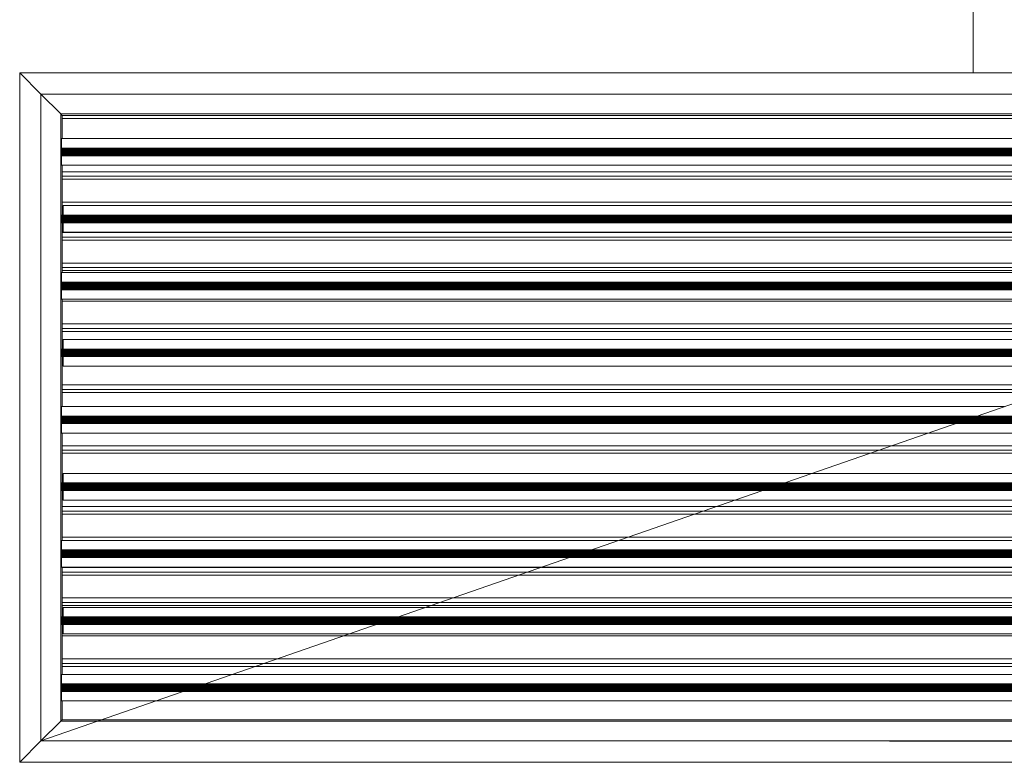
# Model space of a CAD drawing. Header units: metres. Extents: x 2.9 to 42.3, y -72.9 to -49.3.
# Tile 281 of 309: x 25.62 to 26.267, y -55.798 to -55.31. Entities that reach past the tile are written whole.
import ezdxf

# ---------------------------------------------------------------- set-up
doc = ezdxf.new("R2010")
doc.units = ezdxf.units.M
doc.linetypes.add('Oculto 1_5', pattern=[0.0022, 0.0015, -0.0007])
for name, color, linetype, lineweight in [('A-DETL', 7, 'Oculto 1_5', 18), ('G-IMPT', 7, 'Continuous', 18), ('M-HVAC-DUCT-ANNO', 7, 'Continuous', 18)]:
    doc.layers.add(name, color=color, linetype=linetype, lineweight=lineweight)
doc.layers.add('M-HVAC-CDFF-IDEN', color=1, linetype='Continuous', lineweight=9, true_color=0xff0000)

# ---------------------------------------------------------------- blocks, each defined once
blk = doc.blocks.new('GRELHA AR-AG 1225x425 - TROX_AR-AG_1225x425_dxf_QMODEL_9a1ed65d_b014_438d_945c_eb9463d1be6b-830546-2PAV')
at = {"layer": 'G-IMPT', "color": 1, "true_color": 0xff0000}
for p, q in [((0.6265, 0.2265), (-0.6265, 0.2265)), ((-0.6265, 0.2265), (0.6265, 0.2265)), ((0.6125, 0.2125), (0.6265, 0.2265)), ((0.6265, 0.2265), (0.6265, -0.2265)), ((0.6265, 0.2265), (0.6265, -0.2265)), ((0.055, 0.2126), (-0.049, 0.2126)), ((-0.049, 0.2126), (0.055, 0.2126)), ((-0.02038, 0.2127), (-0.02051, 0.2127)), ((-0.02051, 0.2127), (-0.02038, 0.2127)), ((-0.02001, 0.2127), (-0.02038, 0.2127)), ((-0.02038, 0.2127), (-0.02001, 0.2127)), ((-0.01941, 0.2127), (-0.02001, 0.2127)), ((-0.02001, 0.2127), (-0.01941, 0.2127)), ((-0.01859, 0.2127), (-0.01941, 0.2127)), ((-0.01941, 0.2127), (-0.01859, 0.2127)), ((-0.0176, 0.2127), (-0.01859, 0.2127)), ((-0.01859, 0.2127), (-0.0176, 0.2127)), ((-0.01647, 0.2127), (-0.0176, 0.2127)), ((-0.0176, 0.2127), (-0.01647, 0.2127)), ((-0.01725, 0.2127), (-0.01731, 0.2127)), ((-0.01731, 0.2127), (-0.01725, 0.2127)), ((-0.01705, 0.2127), (-0.01725, 0.2127)), ((-0.01725, 0.2127), (-0.01705, 0.2127)), ((-0.01675, 0.2127), (-0.01705, 0.2127)), ((-0.01705, 0.2127), (-0.01675, 0.2127)), ((-0.01633, 0.2127), (-0.01675, 0.2127)), ((-0.01675, 0.2127), (-0.01633, 0.2127)), ((-0.01524, 0.2127), (-0.01647, 0.2127)), ((-0.01647, 0.2127), (-0.01524, 0.2127)), ((-0.01582, 0.2127), (-0.01633, 0.2127)), ((-0.01633, 0.2127), (-0.01582, 0.2127)), ((-0.01524, 0.2127), (-0.01582, 0.2127)), ((-0.01582, 0.2127), (-0.01524, 0.2127)), ((-0.01461, 0.2127), (-0.01524, 0.2127)), ((-0.01524, 0.2127), (-0.01396, 0.2127)), ((-0.01524, 0.2127), (-0.01461, 0.2127)), ((-0.01524, 0.2127), (-0.01396, 0.2127)), ((-0.01396, 0.2127), (-0.01461, 0.2127)), ((-0.01461, 0.2127), (-0.01396, 0.2127)), ((-0.01396, 0.2127), (-0.01331, 0.2127)), ((-0.01396, 0.2127), (-0.01268, 0.2127)), ((-0.01396, 0.2127), (-0.01331, 0.2127)), ((-0.01396, 0.2127), (-0.01268, 0.2127)), ((-0.01331, 0.2127), (-0.01268, 0.2127)), ((-0.01268, 0.2127), (-0.01331, 0.2127)), ((-0.01268, 0.2127), (-0.01145, 0.2127)), ((-0.01268, 0.2127), (-0.0121, 0.2127)), ((-0.0121, 0.2127), (-0.01268, 0.2127)), ((-0.01145, 0.2127), (-0.01268, 0.2127)), ((-0.0121, 0.2127), (-0.01159, 0.2127)), ((-0.01159, 0.2127), (-0.0121, 0.2127)), ((-0.01159, 0.2127), (-0.01117, 0.2127)), ((-0.01117, 0.2127), (-0.01159, 0.2127)), ((-0.01145, 0.2127), (-0.01032, 0.2127)), ((-0.01032, 0.2127), (-0.01145, 0.2127)), ((-0.01117, 0.2127), (-0.01087, 0.2127)), ((-0.01087, 0.2127), (-0.01117, 0.2127)), ((-0.01087, 0.2127), (-0.01067, 0.2127)), ((-0.01067, 0.2127), (-0.01087, 0.2127)), ((-0.01067, 0.2127), (-0.01061, 0.2127)), ((-0.01061, 0.2127), (-0.01067, 0.2127)), ((-0.01032, 0.2127), (-0.00933, 0.2127)), ((-0.00933, 0.2127), (-0.01032, 0.2127)), ((-0.00933, 0.2127), (-0.00851, 0.2127)), ((-0.00851, 0.2127), (-0.00933, 0.2127)), ((-0.00851, 0.2127), (-0.00791, 0.2127)), ((-0.00791, 0.2127), (-0.00851, 0.2127)), ((-0.00791, 0.2127), (-0.00754, 0.2127)), ((-0.00754, 0.2127), (-0.00791, 0.2127)), ((-0.00754, 0.2127), (-0.00741, 0.2127)), ((-0.00741, 0.2127), (-0.00754, 0.2127)), ((0.00108, 0.2127), (-0.00722, 0.2127)), ((-0.00722, 0.2127), (-0.00385, 0.2127)), ((-0.00305, 0.2127), (-0.00649, 0.2127)), ((-0.00649, 0.2127), (-0.00305, 0.2127)), ((-0.00226, 0.2127), (-0.0057, 0.2127)), ((-0.0057, 0.2127), (-0.00226, 0.2127)), ((-0.00147, 0.2127), (-0.00491, 0.2127)), ((-0.00491, 0.2127), (-0.00147, 0.2127)), ((-0.0019, 0.2127), (-0.00407, 0.2127)), ((-0.00407, 0.2127), (-0.00238, 0.2127)), ((-0.00385, 0.2127), (0.0043, 0.2127)), ((-0.0019, 0.2127), (-0.00238, 0.2127)), ((-0.00125, 0.2127), (0.00219, 0.2127)), ((-0.00125, 0.2127), (-0.00078, 0.2127)), ((0.00219, 0.2127), (-0.00078, 0.2127)), ((0.00292, 0.2127), (-0.00052, 0.2127)), ((-0.00052, 0.2127), (0.00292, 0.2127)), ((-0.00041, 0.2127), (0.0015, 0.2127)), ((-0.00041, 0.2127), (0.00007, 0.2127)), ((0.0015, 0.2127), (0.00007, 0.2127)), ((0.00371, 0.2127), (0.00027, 0.2127)), ((0.00371, 0.2127), (0.00027, 0.2127)), ((0.0045, 0.2127), (0.00106, 0.2127)), ((0.00106, 0.2127), (0.0045, 0.2127)), ((0.00108, 0.2127), (0.0043, 0.2127)), ((0.00431, 0.2127), (0.00424, 0.2127)), ((0.00424, 0.2127), (0.00431, 0.2127)), ((0.00453, 0.2127), (0.00431, 0.2127)), ((0.00431, 0.2127), (0.00453, 0.2127)), ((0.00488, 0.2127), (0.00453, 0.2127)), ((0.00453, 0.2127), (0.00488, 0.2127)), ((0.00535, 0.2127), (0.00488, 0.2127)), ((0.00488, 0.2127), (0.00535, 0.2127)), ((0.00504, 0.2127), (0.00498, 0.2127)), ((0.00498, 0.2127), (0.00504, 0.2127)), ((0.00521, 0.2127), (0.00504, 0.2127)), ((0.00504, 0.2127), (0.00521, 0.2127)), ((0.00549, 0.2127), (0.00521, 0.2127)), ((0.00521, 0.2127), (0.00549, 0.2127)), ((0.00592, 0.2127), (0.00535, 0.2127)), ((0.00535, 0.2127), (0.00592, 0.2127)), ((0.00587, 0.2127), (0.00549, 0.2127)), ((0.00549, 0.2127), (0.00587, 0.2127)), ((0.00634, 0.2127), (0.00587, 0.2127)), ((0.00587, 0.2127), (0.00634, 0.2127)), ((0.00658, 0.2127), (0.00592, 0.2127)), ((0.00592, 0.2127), (0.00658, 0.2127)), ((0.00686, 0.2127), (0.00634, 0.2127)), ((0.00634, 0.2127), (0.00686, 0.2127)), ((0.0075, 0.2127), (0.0065, 0.2127)), ((0.0065, 0.2127), (0.0075, 0.2127)), ((0.00729, 0.2127), (0.00658, 0.2127)), ((0.00658, 0.2127), (0.00729, 0.2127)), ((0.00743, 0.2127), (0.00686, 0.2127)), ((0.00686, 0.2127), (0.00743, 0.2127)), ((0.00803, 0.2127), (0.00729, 0.2127)), ((0.00729, 0.2127), (0.00803, 0.2127)), ((0.00803, 0.2127), (0.00743, 0.2127)), ((0.00743, 0.2127), (0.00803, 0.2127)), ((0.00851, 0.2127), (0.0075, 0.2127)), ((0.00859, 0.2127), (0.0075, 0.2127)), ((0.00828, 0.2127), (0.0075, 0.2127)), ((0.0075, 0.2127), (0.00865, 0.2127)), ((0.00803, 0.2127), (0.00863, 0.2127)), ((0.00803, 0.2127), (0.00877, 0.2127)), ((0.00803, 0.2127), (0.00863, 0.2127)), ((0.00803, 0.2127), (0.00877, 0.2127)), ((0.00862, 0.2127), (0.00828, 0.2127)), ((0.00851, 0.2127), (0.0083, 0.2127)), ((0.00859, 0.2127), (0.0083, 0.2127)), ((0.00869, 0.2127), (0.00851, 0.2127)), ((0.00887, 0.2127), (0.00859, 0.2127)), ((0.00862, 0.2127), (0.00877, 0.2127)), ((0.00863, 0.2127), (0.0092, 0.2127)), ((0.0092, 0.2127), (0.00863, 0.2127)), ((0.00865, 0.2127), (0.01011, 0.2127)), ((0.00882, 0.2127), (0.00869, 0.2127)), ((0.00877, 0.2127), (0.00886, 0.2127)), ((0.00877, 0.2127), (0.00948, 0.2127)), ((0.00948, 0.2127), (0.00877, 0.2127)), ((0.00888, 0.2127), (0.00882, 0.2127)), ((0.00886, 0.2127), (0.00888, 0.2127)), ((0.00913, 0.2127), (0.00887, 0.2127)), ((0.00936, 0.2127), (0.00913, 0.2127)), ((0.00916, 0.2127), (0.00939, 0.2127)), ((0.00916, 0.2127), (0.01011, 0.2127)), ((0.0092, 0.2127), (0.00972, 0.2127)), ((0.00972, 0.2127), (0.0092, 0.2127)), ((0.00955, 0.2127), (0.00936, 0.2127)), ((0.00939, 0.2127), (0.00958, 0.2127)), ((0.00948, 0.2127), (0.01014, 0.2127)), ((0.01014, 0.2127), (0.00948, 0.2127)), ((0.00971, 0.2127), (0.00955, 0.2127)), ((0.00958, 0.2127), (0.00973, 0.2127)), ((0.00981, 0.2127), (0.00971, 0.2127)), ((0.01011, 0.2127), (0.00972, 0.2127)), ((0.01019, 0.2127), (0.00972, 0.2127)), ((0.00973, 0.2127), (0.00983, 0.2127)), ((0.00987, 0.2127), (0.00981, 0.2127)), ((0.00983, 0.2127), (0.00988, 0.2127)), ((0.00988, 0.2127), (0.00987, 0.2127)), ((0.01011, 0.2127), (0.01057, 0.2127)), ((0.01014, 0.2127), (0.01071, 0.2127)), ((0.01071, 0.2127), (0.01014, 0.2127)), ((0.01057, 0.2127), (0.01019, 0.2127)), ((0.01057, 0.2127), (0.01085, 0.2127)), ((0.01085, 0.2127), (0.01057, 0.2127)), ((0.01071, 0.2127), (0.01118, 0.2127)), ((0.01118, 0.2127), (0.01071, 0.2127)), ((0.01085, 0.2127), (0.01102, 0.2127)), ((0.01102, 0.2127), (0.01085, 0.2127)), ((0.01102, 0.2127), (0.01108, 0.2127)), ((0.01108, 0.2127), (0.01102, 0.2127)), ((0.01118, 0.2127), (0.01153, 0.2127)), ((0.01153, 0.2127), (0.01118, 0.2127)), ((0.01333, 0.2127), (0.01126, 0.2127)), ((0.01333, 0.2127), (0.01126, 0.2127)), ((0.01153, 0.2127), (0.01175, 0.2127)), ((0.01175, 0.2127), (0.01153, 0.2127)), ((0.01175, 0.2127), (0.01182, 0.2127)), ((0.01182, 0.2127), (0.01175, 0.2127)), ((0.01333, 0.2127), (0.01451, 0.2127)), ((0.01333, 0.2127), (0.01452, 0.2127)), ((0.01451, 0.2127), (0.01649, 0.2127)), ((0.01452, 0.2127), (0.01649, 0.2127)), ((0.01914, 0.2127), (0.01796, 0.2127)), ((0.01914, 0.2127), (0.01796, 0.2127)), ((0.0218, 0.2127), (0.01914, 0.2127)), ((0.0218, 0.2127), (0.01914, 0.2127)), ((0.0218, 0.2127), (0.01914, 0.2127)), ((0.01914, 0.2127), (0.0218, 0.2127)), ((0.0218, 0.2127), (0.01914, 0.2127)), ((0.01914, 0.2127), (0.0218, 0.2127)), ((0.02341, 0.2127), (0.02335, 0.2127)), ((0.02335, 0.2127), (0.02341, 0.2127)), ((0.02359, 0.2127), (0.02341, 0.2127)), ((0.02341, 0.2127), (0.02359, 0.2127)), ((0.02388, 0.2127), (0.02359, 0.2127)), ((0.02359, 0.2127), (0.02388, 0.2127)), ((0.02427, 0.2127), (0.02388, 0.2127)), ((0.02388, 0.2127), (0.02427, 0.2127)), ((0.02475, 0.2127), (0.02427, 0.2127)), ((0.02427, 0.2127), (0.02475, 0.2127)), ((0.02476, 0.2127), (0.02473, 0.2127)), ((0.02473, 0.2127), (0.02476, 0.2127)), ((0.02529, 0.2127), (0.02475, 0.2127)), ((0.02475, 0.2127), (0.02529, 0.2127)), ((0.02487, 0.2127), (0.02476, 0.2127)), ((0.02476, 0.2127), (0.02487, 0.2127)), ((0.02503, 0.2127), (0.02487, 0.2127)), ((0.02487, 0.2127), (0.02503, 0.2127)), ((0.02526, 0.2127), (0.02503, 0.2127)), ((0.02503, 0.2127), (0.02526, 0.2127)), ((0.02553, 0.2127), (0.02526, 0.2127)), ((0.02526, 0.2127), (0.02553, 0.2127)), ((0.02589, 0.2127), (0.02529, 0.2127)), ((0.02529, 0.2127), (0.02589, 0.2127)), ((0.02584, 0.2127), (0.02553, 0.2127)), ((0.02553, 0.2127), (0.02584, 0.2127)), ((0.02618, 0.2127), (0.02584, 0.2127)), ((0.02584, 0.2127), (0.02618, 0.2127)), ((0.02651, 0.2127), (0.02589, 0.2127)), ((0.02589, 0.2127), (0.02651, 0.2127)), ((0.02654, 0.2127), (0.02618, 0.2127)), ((0.02618, 0.2127), (0.02654, 0.2127)), ((0.02713, 0.2127), (0.02651, 0.2127)), ((0.02651, 0.2127), (0.02713, 0.2127)), ((0.0269, 0.2127), (0.02654, 0.2127)), ((0.02654, 0.2127), (0.0269, 0.2127)), ((0.02724, 0.2127), (0.0269, 0.2127)), ((0.0269, 0.2127), (0.02724, 0.2127)), ((0.02773, 0.2127), (0.02713, 0.2127)), ((0.02713, 0.2127), (0.02773, 0.2127)), ((0.02756, 0.2127), (0.02724, 0.2127)), ((0.02724, 0.2127), (0.02756, 0.2127)), ((0.02756, 0.2127), (0.02795, 0.2127)), ((0.02756, 0.2127), (0.02795, 0.2127)), ((0.02829, 0.2127), (0.02773, 0.2127)), ((0.02773, 0.2127), (0.02829, 0.2127)), ((0.02828, 0.2127), (0.02795, 0.2127)), ((0.02828, 0.2127), (0.02795, 0.2127)), ((0.02829, 0.2127), (0.02828, 0.2127)), ((0.02829, 0.2127), (0.02828, 0.2127)), ((0.02986, 0.2127), (0.03104, 0.2127)), ((0.03104, 0.2127), (0.02986, 0.2127)), ((0.03104, 0.2127), (0.0337, 0.2127)), ((0.03104, 0.2127), (0.0337, 0.2127)), ((0.03488, 0.2127), (0.0337, 0.2127)), ((0.0337, 0.2127), (0.03488, 0.2127)), ((0.03654, 0.2127), (0.03772, 0.2127)), ((0.03772, 0.2127), (0.03654, 0.2127)), ((0.03772, 0.2127), (0.04067, 0.2127)), ((0.03772, 0.2127), (0.04067, 0.2127)), ((0.04067, 0.2127), (0.04185, 0.2127)), ((0.04185, 0.2127), (0.04067, 0.2127)), ((0.0445, 0.2127), (0.04332, 0.2127)), ((0.04332, 0.2127), (0.0445, 0.2127)), ((0.04618, 0.2127), (0.04736, 0.2127)), ((0.04736, 0.2127), (0.04618, 0.2127)), ((0.04736, 0.2127), (0.04763, 0.2127)), ((0.04736, 0.2127), (0.04763, 0.2127)), ((0.04763, 0.2127), (0.04951, 0.2127)), ((0.04763, 0.2127), (0.04951, 0.2127)), ((0.04896, 0.2127), (0.0512, 0.2127)), ((0.04896, 0.2127), (0.0512, 0.2127)), ((0.0512, 0.2127), (0.04951, 0.2127)), ((0.0512, 0.2127), (0.04951, 0.2127)), ((0.6125, -0.2125), (0.6265, -0.2265)), ((0.6265, -0.2265), (-0.6265, -0.2265)), ((-0.6265, -0.2265), (0.6265, -0.2265))]:
    blk.add_line(p, q, dxfattribs=at)
blk = doc.blocks.new('GRELHA AR-AG 1225x425 - TROX_AR-AG_1225x425_dxf-830545-2PAV')
blk.add_blockref('GRELHA AR-AG 1225x425 - TROX_AR-AG_1225x425_dxf_QMODEL_9a1ed65d_b014_438d_945c_eb9463d1be6b-830546-2PAV', (0, 0))
blk = doc.blocks.new('GRELHA AR-AG 1225x425 - TROX_AR-AG_1225x425_dxf_QMODEL_9a1ed65d_b014_438d_945c_eb9463d1be6b-V138-2PAV')
at = {"layer": 'A-DETL', "color": 1, "linetype": 'Continuous', "true_color": 0xff0000}
for p, q in [((-0.6265, 0.2265), (0.6265, 0.2265)), ((0.6125, 0.2125), (0.6265, 0.2265)), ((-0.02038, 0.2127), (-0.02051, 0.2127)), ((-0.02051, 0.2127), (-0.02038, 0.2127)), ((-0.00754, 0.2127), (-0.00741, 0.2127)), ((-0.00741, 0.2127), (-0.00754, 0.2127)), ((0.6125, 0.2125), (0.5995, 0.1995)), ((0.5995, 0.1995), (-0.5995, 0.1995)), ((0.572, 0.1985), (-0.5985, 0.1985)), ((0.572, 0.1985), (-0.5985, 0.1985)), ((-0.5985, 0.1985), (0.572, 0.1985)), ((0.5985, 0.1985), (0.5723, 0.1985)), ((0.5985, 0.1985), (0.5723, 0.1985)), ((0.5723, 0.1985), (0.5985, 0.1985)), ((0.5985, 0.1985), (0.5995, 0.1995)), ((0.5985, 0.1985), (0.5985, 0.18621)), ((0.5985, 0.1985), (0.5985, 0.18621)), ((0.5995, 0.1995), (0.5995, -0.1995)), ((-0.598, 0.18621), (0.53657, 0.18621)), ((0.53687, 0.18621), (0.599, 0.18621)), ((0.599, 0.1795), (0.599, 0.18621)), ((0.51867, 0.18), (-0.599, 0.18)), ((0.599, 0.17927), (-0.599, 0.17927)), ((0.599, 0.17889), (-0.599, 0.17889)), ((0.599, 0.17846), (-0.599, 0.17846)), ((0.599, 0.17799), (-0.599, 0.17799)), ((0.599, 0.1775), (-0.599, 0.1775)), ((0.599, 0.17701), (-0.599, 0.17701)), ((0.599, 0.17654), (-0.599, 0.17654)), ((0.599, 0.17611), (-0.599, 0.17611)), ((0.599, 0.17573), (-0.599, 0.17573)), ((0.599, 0.17542), (-0.599, 0.17542)), ((0.599, 0.17519), (-0.599, 0.17519)), ((0.599, 0.17505), (-0.599, 0.17505)), ((0.50426, 0.175), (-0.599, 0.175)), ((0.51723, 0.1795), (-0.598, 0.1795)), ((0.599, 0.175), (0.50456, 0.175)), ((0.599, 0.1795), (0.51753, 0.1795)), ((0.599, 0.18), (0.51897, 0.18)), ((0.599, 0.17958), (0.599, 0.17927)), ((0.599, 0.17927), (0.599, 0.17889)), ((0.599, 0.17889), (0.599, 0.17846)), ((0.599, 0.17846), (0.599, 0.17799)), ((0.599, 0.17799), (0.599, 0.1775)), ((0.599, 0.1775), (0.599, 0.17701)), ((0.599, 0.17701), (0.599, 0.17654)), ((0.599, 0.17654), (0.599, 0.17611)), ((0.599, 0.17611), (0.599, 0.17573)), ((0.599, 0.17573), (0.599, 0.17542)), ((0.599, 0.17542), (0.599, 0.17519)), ((0.599, 0.17519), (0.599, 0.17505)), ((0.599, 0.16879), (0.599, 0.17519)), ((0.599, 0.17505), (0.599, 0.175)), ((0.48637, 0.16879), (-0.598, 0.16879)), ((0.599, 0.16879), (0.48667, 0.16879)), ((0.5985, 0.16879), (0.5985, 0.13581)), ((0.5985, 0.16879), (0.5985, 0.16517)), ((-0.5985, 0.1635), (0.5985, 0.1635)), ((0.5985, 0.16517), (0.5985, 0.1585)), ((-0.5985, 0.1615), (0.46535, 0.1615)), ((0.4567, 0.1585), (-0.5985, 0.1585)), ((-0.5985, 0.1585), (0.4567, 0.1585)), ((0.5985, 0.1585), (0.457, 0.1585)), ((0.457, 0.1585), (0.5985, 0.1585)), ((0.46565, 0.1615), (0.5985, 0.1615)), ((0.5985, 0.1585), (0.5985, 0.14517)), ((-0.5985, 0.1435), (0.5985, 0.1435)), ((0.5985, 0.14517), (0.5985, 0.1385)), ((-0.599, 0.14221), (0.40974, 0.14221)), ((0.39185, 0.136), (-0.599, 0.136)), ((0.599, 0.13595), (-0.599, 0.13595)), ((0.599, 0.136), (0.39215, 0.136)), ((0.41005, 0.14221), (0.598, 0.14221)), ((0.598, 0.13581), (0.598, 0.14221)), ((0.5985, 0.1385), (0.5985, 0.13581)), ((0.599, 0.136), (0.599, 0.13595)), ((0.599, 0.13595), (0.599, 0.13581)), ((0.599, 0.13581), (-0.599, 0.13581)), ((0.599, 0.13558), (-0.599, 0.13558)), ((0.599, 0.13527), (-0.599, 0.13527)), ((0.599, 0.13489), (-0.599, 0.13489)), ((0.599, 0.13446), (-0.599, 0.13446)), ((0.599, 0.13399), (-0.599, 0.13399)), ((0.599, 0.1335), (-0.599, 0.1335)), ((0.599, 0.13301), (-0.599, 0.13301)), ((0.599, 0.13254), (-0.599, 0.13254)), ((0.599, 0.13211), (-0.599, 0.13211)), ((0.599, 0.13173), (-0.599, 0.13173)), ((-0.599, 0.1315), (0.37888, 0.1315)), ((0.37744, 0.131), (-0.599, 0.131)), ((0.599, 0.131), (0.37774, 0.131)), ((0.37918, 0.1315), (0.598, 0.1315)), ((0.598, 0.12479), (0.598, 0.1315)), ((0.599, 0.13142), (0.598, 0.13142)), ((0.599, 0.13119), (0.598, 0.13119)), ((0.599, 0.13105), (0.598, 0.13105)), ((0.5985, 0.13089), (0.5985, 0.09821)), ((0.5985, 0.13089), (0.5985, 0.12517)), ((0.599, 0.13581), (0.599, 0.13558)), ((0.599, 0.13558), (0.599, 0.13527)), ((0.599, 0.13527), (0.599, 0.13489)), ((0.599, 0.13489), (0.599, 0.13446)), ((0.599, 0.13446), (0.599, 0.13399)), ((0.599, 0.13399), (0.599, 0.1335)), ((0.599, 0.1335), (0.599, 0.13301)), ((0.599, 0.13301), (0.599, 0.13254)), ((0.599, 0.13254), (0.599, 0.13211)), ((0.599, 0.13211), (0.599, 0.13173)), ((0.599, 0.13173), (0.599, 0.13142)), ((0.599, 0.13142), (0.599, 0.13119)), ((0.599, 0.13119), (0.599, 0.13105)), ((0.599, 0.13105), (0.599, 0.131)), ((0.35954, 0.12479), (-0.599, 0.12479)), ((-0.5985, 0.1235), (0.5985, 0.1235)), ((0.598, 0.12479), (0.35985, 0.12479)), ((0.5985, 0.12517), (0.5985, 0.1185)), ((-0.5985, 0.1215), (0.35005, 0.1215)), ((0.34141, 0.1185), (-0.5985, 0.1185)), ((-0.5985, 0.1185), (0.34141, 0.1185)), ((0.5985, 0.1185), (0.34171, 0.1185)), ((0.34171, 0.1185), (0.5985, 0.1185)), ((0.35036, 0.1215), (0.5985, 0.1215)), ((0.5985, 0.1185), (0.5985, 0.10517)), ((0.5985, 0.10517), (0.5985, 0.0985)), ((-0.5985, 0.1035), (0.5985, 0.1035)), ((-0.5985, 0.1015), (0.29241, 0.1015)), ((0.28376, 0.0985), (-0.5985, 0.0985)), ((-0.5985, 0.0985), (0.28376, 0.0985)), ((-0.598, 0.09821), (0.28292, 0.09821)), ((0.28322, 0.09821), (0.599, 0.09821)), ((0.5985, 0.0985), (0.28406, 0.0985)), ((0.28406, 0.0985), (0.5985, 0.0985)), ((0.29271, 0.1015), (0.5985, 0.1015)), ((0.599, 0.0915), (0.599, 0.09821)), ((0.26503, 0.092), (-0.599, 0.092)), ((0.599, 0.09127), (-0.599, 0.09127)), ((0.599, 0.09089), (-0.599, 0.09089)), ((0.26358, 0.0915), (-0.598, 0.0915)), ((0.599, 0.0915), (0.26389, 0.0915)), ((0.599, 0.092), (0.26533, 0.092)), ((0.599, 0.09158), (0.599, 0.09127)), ((0.599, 0.09127), (0.599, 0.09089)), ((0.599, 0.09089), (0.599, 0.09046)), ((0.599, 0.09046), (-0.599, 0.09046)), ((0.599, 0.08999), (-0.599, 0.08999)), ((0.599, 0.0895), (-0.599, 0.0895)), ((0.599, 0.08901), (-0.599, 0.08901)), ((0.599, 0.08854), (-0.599, 0.08854)), ((0.599, 0.08811), (-0.599, 0.08811)), ((0.599, 0.08773), (-0.599, 0.08773)), ((0.599, 0.08742), (-0.599, 0.08742)), ((0.599, 0.08719), (-0.599, 0.08719)), ((0.599, 0.08705), (-0.599, 0.08705)), ((0.25061, 0.087), (-0.599, 0.087)), ((0.599, 0.087), (0.25092, 0.087)), ((0.599, 0.09046), (0.599, 0.08999)), ((0.599, 0.08999), (0.599, 0.0895)), ((0.599, 0.0895), (0.599, 0.08901)), ((0.599, 0.08901), (0.599, 0.08854)), ((0.599, 0.08854), (0.599, 0.08811)), ((0.599, 0.08811), (0.599, 0.08773)), ((0.599, 0.08773), (0.599, 0.08742)), ((0.599, 0.08742), (0.599, 0.08719)), ((0.599, 0.08719), (0.599, 0.08705)), ((0.599, 0.08079), (0.599, 0.08719)), ((0.599, 0.08705), (0.599, 0.087)), ((0.22611, 0.0785), (-0.5985, 0.0785)), ((-0.5985, 0.0785), (0.22611, 0.0785)), ((0.23272, 0.08079), (-0.598, 0.08079)), ((0.5985, 0.0785), (0.22642, 0.0785)), ((0.22642, 0.0785), (0.5985, 0.0785)), ((0.599, 0.08079), (0.23302, 0.08079)), ((0.5985, 0.08079), (0.5985, 0.04781)), ((0.5985, 0.08079), (0.5985, 0.0785)), ((0.5985, 0.0785), (0.5985, 0.06517)), ((0.5985, 0.06517), (0.5985, 0.0585)), ((-0.5985, 0.0635), (0.5985, 0.0635)), ((-0.5985, 0.0615), (0.17711, 0.0615)), ((0.16847, 0.0585), (-0.5985, 0.0585)), ((-0.5985, 0.0585), (0.16847, 0.0585)), ((0.5985, 0.0585), (0.16877, 0.0585)), ((0.16877, 0.0585), (0.5985, 0.0585)), ((0.17742, 0.0615), (0.5985, 0.0615)), ((0.5985, 0.0585), (0.5985, 0.04781)), ((-0.599, 0.05421), (0.1561, 0.05421)), ((0.1564, 0.05421), (0.598, 0.05421)), ((0.598, 0.04781), (0.598, 0.05421)), ((0.1382, 0.048), (-0.599, 0.048)), ((0.599, 0.04795), (-0.599, 0.04795)), ((0.599, 0.04781), (-0.599, 0.04781)), ((0.599, 0.04758), (-0.599, 0.04758)), ((0.599, 0.04727), (-0.599, 0.04727)), ((0.599, 0.04689), (-0.599, 0.04689)), ((0.599, 0.04646), (-0.599, 0.04646)), ((0.599, 0.04599), (-0.599, 0.04599)), ((0.599, 0.0455), (-0.599, 0.0455)), ((0.599, 0.048), (0.1385, 0.048)), ((0.599, 0.048), (0.599, 0.04795)), ((0.599, 0.04795), (0.599, 0.04781)), ((0.599, 0.04781), (0.599, 0.04758)), ((0.599, 0.04758), (0.599, 0.04727)), ((0.599, 0.04727), (0.599, 0.04689)), ((0.599, 0.04689), (0.599, 0.04646)), ((0.599, 0.04646), (0.599, 0.04599)), ((0.599, 0.04599), (0.599, 0.0455)), ((0.599, 0.0455), (0.599, 0.04501)), ((0.599, 0.04501), (-0.599, 0.04501)), ((0.599, 0.04454), (-0.599, 0.04454)), ((0.599, 0.04411), (-0.599, 0.04411)), ((0.599, 0.04373), (-0.599, 0.04373)), ((-0.599, 0.0435), (0.12523, 0.0435)), ((0.12379, 0.043), (-0.599, 0.043)), ((0.599, 0.043), (0.12409, 0.043)), ((0.12553, 0.0435), (0.598, 0.0435)), ((0.598, 0.03679), (0.598, 0.0435)), ((0.599, 0.04342), (0.598, 0.04342)), ((0.599, 0.04319), (0.598, 0.04319)), ((0.599, 0.04305), (0.598, 0.04305)), ((0.5985, 0.04319), (0.5985, 0.01021)), ((0.5985, 0.04319), (0.5985, 0.0385)), ((0.599, 0.04501), (0.599, 0.04454)), ((0.599, 0.04454), (0.599, 0.04411)), ((0.599, 0.04411), (0.599, 0.04373)), ((0.599, 0.04373), (0.599, 0.04342)), ((0.599, 0.04342), (0.599, 0.04319)), ((0.599, 0.04319), (0.599, 0.04305)), ((0.599, 0.04305), (0.599, 0.043)), ((0.1059, 0.03679), (-0.599, 0.03679)), ((0.598, 0.03679), (0.1062, 0.03679)), ((0.5985, 0.0385), (0.5985, 0.02517)), ((-0.5985, 0.0235), (0.5985, 0.0235)), ((-0.5985, 0.0215), (0.06182, 0.0215)), ((0.06212, 0.0215), (0.5985, 0.0215)), ((0.5985, 0.02517), (0.5985, 0.0185)), ((0.05317, 0.0185), (-0.5985, 0.0185)), ((-0.5985, 0.0185), (0.05317, 0.0185)), ((0.5985, 0.0185), (0.05347, 0.0185)), ((0.05347, 0.0185), (0.5985, 0.0185)), ((0.5985, 0.0185), (0.5985, 0.01021)), ((0.02927, 0.01021), (-0.598, 0.01021)), ((0.599, 0.01021), (0.02958, 0.01021)), ((0.599, 0.0035), (0.599, 0.01021)), ((0.01138, 0.004), (-0.599, 0.004)), ((0.599, 0.00327), (-0.599, 0.00327)), ((0.599, 0.00289), (-0.599, 0.00289)), ((0.599, 0.00246), (-0.599, 0.00246)), ((0.599, 0.00199), (-0.599, 0.00199)), ((0.599, 0.0015), (-0.599, 0.0015)), ((0.599, 0.00101), (-0.599, 0.00101)), ((0.599, 0.00054), (-0.599, 0.00054)), ((0.599, 0.00011), (-0.599, 0.00011)), ((0.00994, 0.0035), (-0.598, 0.0035)), ((0.599, 0.0035), (0.01024, 0.0035)), ((0.599, 0.004), (0.01168, 0.004)), ((0.599, 0.00358), (0.599, 0.00327)), ((0.599, 0.00327), (0.599, 0.00289)), ((0.599, 0.00289), (0.599, 0.00246)), ((0.599, 0.00246), (0.599, 0.00199)), ((0.599, 0.00199), (0.599, 0.0015)), ((0.599, 0.0015), (0.599, 0.00101)), ((0.599, 0.00101), (0.599, 0.00054)), ((0.599, 0.00054), (0.599, 0.00011)), ((0.599, 0.00011), (0.599, -0.00027)), ((0.599, -0.00027), (-0.599, -0.00027)), ((0.599, -0.00058), (-0.599, -0.00058)), ((0.599, -0.00081), (-0.599, -0.00081)), ((0.599, -0.00095), (-0.599, -0.00095)), ((-0.00303, -0.001), (-0.599, -0.001)), ((0.599, -0.001), (-0.00273, -0.001)), ((0.599, -0.00027), (0.599, -0.00058)), ((0.599, -0.00058), (0.599, -0.00081)), ((0.599, -0.00081), (0.599, -0.00095)), ((0.599, -0.00721), (0.599, -0.00081)), ((0.599, -0.00095), (0.599, -0.001)), ((0.599, -0.00721), (-0.02063, -0.00721)), ((0.5985, -0.00721), (0.5985, -0.04019)), ((0.5985, -0.00721), (0.5985, -0.01483)), ((0.5985, -0.0165), (-0.5985, -0.0165)), ((-0.05317, -0.0185), (0.5985, -0.0185)), ((0.5985, -0.01483), (0.5985, -0.0215)), ((0.5985, -0.0215), (-0.06182, -0.0215)), ((-0.06182, -0.0215), (0.5985, -0.0215)), ((0.5985, -0.0215), (0.5985, -0.03483)), ((-0.09725, -0.03379), (0.598, -0.03379)), ((0.598, -0.04019), (0.598, -0.03379)), ((0.5985, -0.03483), (0.5985, -0.04019)), ((0.599, -0.04005), (-0.599, -0.04005)), ((0.599, -0.04019), (-0.599, -0.04019)), ((0.599, -0.04042), (-0.599, -0.04042)), ((0.599, -0.04073), (-0.599, -0.04073)), ((0.599, -0.04111), (-0.599, -0.04111)), ((0.599, -0.04154), (-0.599, -0.04154)), ((0.599, -0.04201), (-0.599, -0.04201)), ((0.599, -0.0425), (-0.599, -0.0425)), ((0.599, -0.04299), (-0.599, -0.04299)), ((0.599, -0.04346), (-0.599, -0.04346)), ((0.599, -0.04389), (-0.599, -0.04389)), ((0.599, -0.04427), (-0.599, -0.04427)), ((0.599, -0.045), (-0.12955, -0.045)), ((-0.12811, -0.0445), (0.598, -0.0445)), ((0.599, -0.04), (-0.11514, -0.04)), ((0.598, -0.05121), (0.598, -0.0445)), ((0.599, -0.04458), (0.598, -0.04458)), ((0.599, -0.04481), (0.598, -0.04481)), ((0.599, -0.04495), (0.598, -0.04495)), ((0.5985, -0.04481), (0.5985, -0.07779)), ((0.5985, -0.04481), (0.5985, -0.05483)), ((0.599, -0.04), (0.599, -0.04005)), ((0.599, -0.04005), (0.599, -0.04019)), ((0.599, -0.04019), (0.599, -0.04042)), ((0.599, -0.04042), (0.599, -0.04073)), ((0.599, -0.04073), (0.599, -0.04111)), ((0.599, -0.04111), (0.599, -0.04154)), ((0.599, -0.04154), (0.599, -0.04201)), ((0.599, -0.04201), (0.599, -0.0425)), ((0.599, -0.0425), (0.599, -0.04299)), ((0.599, -0.04299), (0.599, -0.04346)), ((0.599, -0.04346), (0.599, -0.04389)), ((0.599, -0.04389), (0.599, -0.04427)), ((0.599, -0.04427), (0.599, -0.04458)), ((0.599, -0.04458), (0.599, -0.04481)), ((0.599, -0.04481), (0.599, -0.04495)), ((0.599, -0.04495), (0.599, -0.045)), ((0.598, -0.05121), (-0.14745, -0.05121)), ((-0.5985, -0.0565), (0.5985, -0.0565)), ((0.5985, -0.05483), (0.5985, -0.0615)), ((0.5985, -0.0615), (-0.17711, -0.0615)), ((-0.17711, -0.0615), (0.5985, -0.0615)), ((-0.16847, -0.0585), (0.5985, -0.0585)), ((0.5985, -0.0615), (0.5985, -0.07483)), ((-0.5985, -0.0765), (0.5985, -0.0765)), ((0.5985, -0.07483), (0.5985, -0.07779)), ((0.599, -0.084), (-0.24197, -0.084)), ((-0.22407, -0.07779), (0.599, -0.07779)), ((0.599, -0.0845), (0.599, -0.07779)), ((0.599, -0.08473), (-0.599, -0.08473)), ((0.599, -0.08511), (-0.599, -0.08511)), ((0.599, -0.08554), (-0.599, -0.08554)), ((0.599, -0.08601), (-0.599, -0.08601)), ((0.599, -0.0865), (-0.599, -0.0865)), ((0.599, -0.08699), (-0.599, -0.08699)), ((0.599, -0.08746), (-0.599, -0.08746)), ((0.599, -0.08789), (-0.599, -0.08789)), ((0.599, -0.08827), (-0.599, -0.08827)), ((0.599, -0.08858), (-0.599, -0.08858)), ((0.599, -0.08881), (-0.599, -0.08881)), ((0.599, -0.08895), (-0.599, -0.08895)), ((0.599, -0.089), (-0.25638, -0.089)), ((0.599, -0.0845), (-0.24341, -0.0845)), ((0.599, -0.08442), (0.599, -0.08473)), ((0.599, -0.08473), (0.599, -0.08511)), ((0.599, -0.08511), (0.599, -0.08554)), ((0.599, -0.08554), (0.599, -0.08601)), ((0.599, -0.08601), (0.599, -0.0865)), ((0.599, -0.0865), (0.599, -0.08699)), ((0.599, -0.08699), (0.599, -0.08746)), ((0.599, -0.08746), (0.599, -0.08789)), ((0.599, -0.08789), (0.599, -0.08827)), ((0.599, -0.08827), (0.599, -0.08858)), ((0.599, -0.08858), (0.599, -0.08881)), ((0.599, -0.08881), (0.599, -0.08895)), ((0.599, -0.09521), (0.599, -0.08881)), ((0.599, -0.08895), (0.599, -0.089)), ((-0.5985, -0.0965), (0.5985, -0.0965)), ((0.599, -0.09521), (-0.27427, -0.09521)), ((0.5985, -0.09521), (0.5985, -0.12819)), ((0.5985, -0.09521), (0.5985, -0.1015)), ((0.5985, -0.1015), (-0.29241, -0.1015)), ((-0.29241, -0.1015), (0.5985, -0.1015)), ((-0.28376, -0.0985), (0.5985, -0.0985)), ((0.5985, -0.1015), (0.5985, -0.11483)), ((0.5985, -0.11483), (0.5985, -0.1215)), ((-0.5985, -0.1165), (0.5985, -0.1165)), ((-0.3509, -0.12179), (0.598, -0.12179)), ((0.5985, -0.1215), (-0.35005, -0.1215)), ((-0.35005, -0.1215), (0.5985, -0.1215)), ((-0.34141, -0.1185), (0.5985, -0.1185)), ((0.598, -0.12819), (0.598, -0.12179)), ((0.5985, -0.1215), (0.5985, -0.12819)), ((0.599, -0.12805), (-0.599, -0.12805)), ((0.599, -0.12819), (-0.599, -0.12819)), ((0.599, -0.12842), (-0.599, -0.12842)), ((0.599, -0.12873), (-0.599, -0.12873)), ((0.599, -0.12911), (-0.599, -0.12911)), ((0.599, -0.128), (-0.36879, -0.128)), ((0.599, -0.128), (0.599, -0.12805)), ((0.599, -0.12805), (0.599, -0.12819)), ((0.599, -0.12819), (0.599, -0.12842)), ((0.599, -0.12842), (0.599, -0.12873)), ((0.599, -0.12873), (0.599, -0.12911)), ((0.599, -0.12911), (0.599, -0.12954)), ((0.599, -0.12954), (-0.599, -0.12954)), ((0.599, -0.13001), (-0.599, -0.13001)), ((0.599, -0.1305), (-0.599, -0.1305)), ((0.599, -0.13099), (-0.599, -0.13099)), ((0.599, -0.13146), (-0.599, -0.13146)), ((0.599, -0.13189), (-0.599, -0.13189)), ((0.599, -0.13227), (-0.599, -0.13227)), ((0.599, -0.133), (-0.3832, -0.133)), ((-0.38176, -0.1325), (0.598, -0.1325)), ((0.598, -0.13921), (0.598, -0.1325)), ((0.599, -0.13258), (0.598, -0.13258)), ((0.599, -0.13281), (0.598, -0.13281)), ((0.599, -0.13295), (0.598, -0.13295)), ((0.5985, -0.13281), (0.5985, -0.16579)), ((0.5985, -0.13281), (0.5985, -0.13483)), ((0.5985, -0.13483), (0.5985, -0.1415)), ((0.599, -0.12954), (0.599, -0.13001)), ((0.599, -0.13001), (0.599, -0.1305)), ((0.599, -0.1305), (0.599, -0.13099)), ((0.599, -0.13099), (0.599, -0.13146)), ((0.599, -0.13146), (0.599, -0.13189)), ((0.599, -0.13189), (0.599, -0.13227)), ((0.599, -0.13227), (0.599, -0.13258)), ((0.599, -0.13258), (0.599, -0.13281)), ((0.599, -0.13281), (0.599, -0.13295)), ((0.599, -0.13295), (0.599, -0.133)), ((0.5985, -0.1415), (-0.4077, -0.1415)), ((-0.4077, -0.1415), (0.5985, -0.1415)), ((0.598, -0.13921), (-0.4011, -0.13921)), ((0.5985, -0.1415), (0.5985, -0.15483)), ((0.5985, -0.15483), (0.5985, -0.1615)), ((-0.5985, -0.1565), (0.5985, -0.1565)), ((0.5985, -0.1615), (-0.46535, -0.1615)), ((-0.46535, -0.1615), (0.5985, -0.1615)), ((-0.4567, -0.1585), (0.5985, -0.1585)), ((0.5985, -0.1615), (0.5985, -0.16579)), ((-0.47772, -0.16579), (0.599, -0.16579)), ((0.599, -0.1725), (0.599, -0.16579)), ((0.599, -0.17273), (-0.599, -0.17273)), ((0.599, -0.17311), (-0.599, -0.17311)), ((0.599, -0.17354), (-0.599, -0.17354)), ((0.599, -0.17401), (-0.599, -0.17401)), ((0.599, -0.1745), (-0.599, -0.1745)), ((0.599, -0.1725), (-0.49705, -0.1725)), ((0.599, -0.172), (-0.49561, -0.172)), ((0.599, -0.17242), (0.599, -0.17273)), ((0.599, -0.17273), (0.599, -0.17311)), ((0.599, -0.17311), (0.599, -0.17354)), ((0.599, -0.17354), (0.599, -0.17401)), ((0.599, -0.17401), (0.599, -0.1745)), ((0.599, -0.1745), (0.599, -0.17499)), ((0.599, -0.17499), (-0.599, -0.17499)), ((0.599, -0.17546), (-0.599, -0.17546)), ((0.599, -0.17589), (-0.599, -0.17589)), ((0.599, -0.17627), (-0.599, -0.17627)), ((0.599, -0.17658), (-0.599, -0.17658)), ((0.599, -0.17681), (-0.599, -0.17681)), ((0.599, -0.17695), (-0.599, -0.17695)), ((0.599, -0.177), (-0.51003, -0.177)), ((0.599, -0.17499), (0.599, -0.17546)), ((0.599, -0.17546), (0.599, -0.17589)), ((0.599, -0.17589), (0.599, -0.17627)), ((0.599, -0.17627), (0.599, -0.17658)), ((0.599, -0.17658), (0.599, -0.17681)), ((0.599, -0.17681), (0.599, -0.17695)), ((0.599, -0.18321), (0.599, -0.17681)), ((0.599, -0.17695), (0.599, -0.177)), ((0.599, -0.18321), (-0.52792, -0.18321)), ((0.5985, -0.18321), (0.5985, -0.1985)), ((0.5985, -0.18321), (0.5985, -0.19483)), ((-0.5995, -0.1995), (0.5995, -0.1995)), ((-0.5985, -0.1965), (0.5985, -0.1965)), ((0.5985, -0.1985), (-0.572, -0.1985)), ((-0.572, -0.1985), (0.5985, -0.1985)), ((0.5985, -0.19483), (0.5985, -0.1985)), ((0.5985, -0.1985), (0.5995, -0.1995)), ((0.6125, -0.2125), (0.5995, -0.1995)), ((0.6125, -0.2125), (0.6265, -0.2265)), ((-0.6265, -0.2265), (0.6265, -0.2265))]:
    blk.add_line(p, q, dxfattribs=at)
at = {"layer": 'G-IMPT', "color": 1, "true_color": 0xff0000}
for p, q in [((0.6265, 0.2265), (-0.6265, 0.2265)), ((-0.6265, 0.2265), (0.6265, 0.2265)), ((0.6125, 0.2125), (0.6265, 0.2265)), ((0.6265, 0.2265), (0.6265, -0.2265)), ((0.6265, 0.2265), (0.6265, -0.2265)), ((0.055, 0.2126), (-0.049, 0.2126)), ((-0.049, 0.2126), (0.055, 0.2126)), ((-0.02038, 0.2127), (-0.02051, 0.2127)), ((-0.02051, 0.2127), (-0.02038, 0.2127)), ((-0.02001, 0.2127), (-0.02038, 0.2127)), ((-0.02038, 0.2127), (-0.02001, 0.2127)), ((-0.01941, 0.2127), (-0.02001, 0.2127)), ((-0.02001, 0.2127), (-0.01941, 0.2127)), ((-0.01859, 0.2127), (-0.01941, 0.2127)), ((-0.01941, 0.2127), (-0.01859, 0.2127)), ((-0.0176, 0.2127), (-0.01859, 0.2127)), ((-0.01859, 0.2127), (-0.0176, 0.2127)), ((-0.01647, 0.2127), (-0.0176, 0.2127)), ((-0.0176, 0.2127), (-0.01647, 0.2127)), ((-0.01725, 0.2127), (-0.01731, 0.2127)), ((-0.01731, 0.2127), (-0.01725, 0.2127)), ((-0.01705, 0.2127), (-0.01725, 0.2127)), ((-0.01725, 0.2127), (-0.01705, 0.2127)), ((-0.01675, 0.2127), (-0.01705, 0.2127)), ((-0.01705, 0.2127), (-0.01675, 0.2127)), ((-0.01633, 0.2127), (-0.01675, 0.2127)), ((-0.01675, 0.2127), (-0.01633, 0.2127)), ((-0.01524, 0.2127), (-0.01647, 0.2127)), ((-0.01647, 0.2127), (-0.01524, 0.2127)), ((-0.01582, 0.2127), (-0.01633, 0.2127)), ((-0.01633, 0.2127), (-0.01582, 0.2127)), ((-0.01524, 0.2127), (-0.01582, 0.2127)), ((-0.01582, 0.2127), (-0.01524, 0.2127)), ((-0.01461, 0.2127), (-0.01524, 0.2127)), ((-0.01524, 0.2127), (-0.01396, 0.2127)), ((-0.01524, 0.2127), (-0.01461, 0.2127)), ((-0.01524, 0.2127), (-0.01396, 0.2127)), ((-0.01396, 0.2127), (-0.01461, 0.2127)), ((-0.01461, 0.2127), (-0.01396, 0.2127)), ((-0.01396, 0.2127), (-0.01331, 0.2127)), ((-0.01396, 0.2127), (-0.01268, 0.2127)), ((-0.01396, 0.2127), (-0.01331, 0.2127)), ((-0.01396, 0.2127), (-0.01268, 0.2127)), ((-0.01331, 0.2127), (-0.01268, 0.2127)), ((-0.01268, 0.2127), (-0.01331, 0.2127)), ((-0.01268, 0.2127), (-0.01145, 0.2127)), ((-0.01268, 0.2127), (-0.0121, 0.2127)), ((-0.0121, 0.2127), (-0.01268, 0.2127)), ((-0.01145, 0.2127), (-0.01268, 0.2127)), ((-0.0121, 0.2127), (-0.01159, 0.2127)), ((-0.01159, 0.2127), (-0.0121, 0.2127)), ((-0.01159, 0.2127), (-0.01117, 0.2127)), ((-0.01117, 0.2127), (-0.01159, 0.2127)), ((-0.01145, 0.2127), (-0.01032, 0.2127)), ((-0.01032, 0.2127), (-0.01145, 0.2127)), ((-0.01117, 0.2127), (-0.01087, 0.2127)), ((-0.01087, 0.2127), (-0.01117, 0.2127)), ((-0.01087, 0.2127), (-0.01067, 0.2127)), ((-0.01067, 0.2127), (-0.01087, 0.2127)), ((-0.01067, 0.2127), (-0.01061, 0.2127)), ((-0.01061, 0.2127), (-0.01067, 0.2127)), ((-0.01032, 0.2127), (-0.00933, 0.2127)), ((-0.00933, 0.2127), (-0.01032, 0.2127)), ((-0.00933, 0.2127), (-0.00851, 0.2127)), ((-0.00851, 0.2127), (-0.00933, 0.2127)), ((-0.00851, 0.2127), (-0.00791, 0.2127)), ((-0.00791, 0.2127), (-0.00851, 0.2127)), ((-0.00791, 0.2127), (-0.00754, 0.2127)), ((-0.00754, 0.2127), (-0.00791, 0.2127)), ((-0.00754, 0.2127), (-0.00741, 0.2127)), ((-0.00741, 0.2127), (-0.00754, 0.2127)), ((0.00108, 0.2127), (-0.00722, 0.2127)), ((-0.00722, 0.2127), (-0.00385, 0.2127)), ((-0.00305, 0.2127), (-0.00649, 0.2127)), ((-0.00649, 0.2127), (-0.00305, 0.2127)), ((-0.00226, 0.2127), (-0.0057, 0.2127)), ((-0.0057, 0.2127), (-0.00226, 0.2127)), ((-0.00147, 0.2127), (-0.00491, 0.2127)), ((-0.00491, 0.2127), (-0.00147, 0.2127)), ((-0.0019, 0.2127), (-0.00407, 0.2127)), ((-0.00407, 0.2127), (-0.00238, 0.2127)), ((-0.00385, 0.2127), (0.0043, 0.2127)), ((-0.0019, 0.2127), (-0.00238, 0.2127)), ((-0.00125, 0.2127), (0.00219, 0.2127)), ((-0.00125, 0.2127), (-0.00078, 0.2127)), ((0.00219, 0.2127), (-0.00078, 0.2127)), ((0.00292, 0.2127), (-0.00052, 0.2127)), ((-0.00052, 0.2127), (0.00292, 0.2127)), ((-0.00041, 0.2127), (0.0015, 0.2127)), ((-0.00041, 0.2127), (0.00007, 0.2127)), ((0.0015, 0.2127), (0.00007, 0.2127)), ((0.00371, 0.2127), (0.00027, 0.2127)), ((0.00371, 0.2127), (0.00027, 0.2127)), ((0.0045, 0.2127), (0.00106, 0.2127)), ((0.00106, 0.2127), (0.0045, 0.2127)), ((0.00108, 0.2127), (0.0043, 0.2127)), ((0.00431, 0.2127), (0.00424, 0.2127)), ((0.00424, 0.2127), (0.00431, 0.2127)), ((0.00453, 0.2127), (0.00431, 0.2127)), ((0.00431, 0.2127), (0.00453, 0.2127)), ((0.00488, 0.2127), (0.00453, 0.2127)), ((0.00453, 0.2127), (0.00488, 0.2127)), ((0.00535, 0.2127), (0.00488, 0.2127)), ((0.00488, 0.2127), (0.00535, 0.2127)), ((0.00504, 0.2127), (0.00498, 0.2127)), ((0.00498, 0.2127), (0.00504, 0.2127)), ((0.00521, 0.2127), (0.00504, 0.2127)), ((0.00504, 0.2127), (0.00521, 0.2127)), ((0.00549, 0.2127), (0.00521, 0.2127)), ((0.00521, 0.2127), (0.00549, 0.2127)), ((0.00592, 0.2127), (0.00535, 0.2127)), ((0.00535, 0.2127), (0.00592, 0.2127)), ((0.00587, 0.2127), (0.00549, 0.2127)), ((0.00549, 0.2127), (0.00587, 0.2127)), ((0.00634, 0.2127), (0.00587, 0.2127)), ((0.00587, 0.2127), (0.00634, 0.2127)), ((0.00658, 0.2127), (0.00592, 0.2127)), ((0.00592, 0.2127), (0.00658, 0.2127)), ((0.00686, 0.2127), (0.00634, 0.2127)), ((0.00634, 0.2127), (0.00686, 0.2127)), ((0.0075, 0.2127), (0.0065, 0.2127)), ((0.0065, 0.2127), (0.0075, 0.2127)), ((0.00729, 0.2127), (0.00658, 0.2127)), ((0.00658, 0.2127), (0.00729, 0.2127)), ((0.00743, 0.2127), (0.00686, 0.2127)), ((0.00686, 0.2127), (0.00743, 0.2127)), ((0.00803, 0.2127), (0.00729, 0.2127)), ((0.00729, 0.2127), (0.00803, 0.2127)), ((0.00803, 0.2127), (0.00743, 0.2127)), ((0.00743, 0.2127), (0.00803, 0.2127)), ((0.00851, 0.2127), (0.0075, 0.2127)), ((0.00859, 0.2127), (0.0075, 0.2127)), ((0.00828, 0.2127), (0.0075, 0.2127)), ((0.0075, 0.2127), (0.00865, 0.2127)), ((0.00803, 0.2127), (0.00863, 0.2127)), ((0.00803, 0.2127), (0.00877, 0.2127)), ((0.00803, 0.2127), (0.00863, 0.2127)), ((0.00803, 0.2127), (0.00877, 0.2127)), ((0.00862, 0.2127), (0.00828, 0.2127)), ((0.00851, 0.2127), (0.0083, 0.2127)), ((0.00859, 0.2127), (0.0083, 0.2127)), ((0.00869, 0.2127), (0.00851, 0.2127)), ((0.00887, 0.2127), (0.00859, 0.2127)), ((0.00862, 0.2127), (0.00877, 0.2127)), ((0.00863, 0.2127), (0.0092, 0.2127)), ((0.0092, 0.2127), (0.00863, 0.2127)), ((0.00865, 0.2127), (0.01011, 0.2127)), ((0.00882, 0.2127), (0.00869, 0.2127)), ((0.00877, 0.2127), (0.00886, 0.2127)), ((0.00877, 0.2127), (0.00948, 0.2127)), ((0.00948, 0.2127), (0.00877, 0.2127)), ((0.00888, 0.2127), (0.00882, 0.2127)), ((0.00886, 0.2127), (0.00888, 0.2127)), ((0.00913, 0.2127), (0.00887, 0.2127)), ((0.00936, 0.2127), (0.00913, 0.2127)), ((0.00916, 0.2127), (0.00939, 0.2127)), ((0.00916, 0.2127), (0.01011, 0.2127)), ((0.0092, 0.2127), (0.00972, 0.2127)), ((0.00972, 0.2127), (0.0092, 0.2127)), ((0.00955, 0.2127), (0.00936, 0.2127)), ((0.00939, 0.2127), (0.00958, 0.2127)), ((0.00948, 0.2127), (0.01014, 0.2127)), ((0.01014, 0.2127), (0.00948, 0.2127)), ((0.00971, 0.2127), (0.00955, 0.2127)), ((0.00958, 0.2127), (0.00973, 0.2127)), ((0.00981, 0.2127), (0.00971, 0.2127)), ((0.01011, 0.2127), (0.00972, 0.2127)), ((0.01019, 0.2127), (0.00972, 0.2127)), ((0.00973, 0.2127), (0.00983, 0.2127)), ((0.00987, 0.2127), (0.00981, 0.2127)), ((0.00983, 0.2127), (0.00988, 0.2127)), ((0.00988, 0.2127), (0.00987, 0.2127)), ((0.01011, 0.2127), (0.01057, 0.2127)), ((0.01014, 0.2127), (0.01071, 0.2127)), ((0.01071, 0.2127), (0.01014, 0.2127)), ((0.01057, 0.2127), (0.01019, 0.2127)), ((0.01057, 0.2127), (0.01085, 0.2127)), ((0.01085, 0.2127), (0.01057, 0.2127)), ((0.01071, 0.2127), (0.01118, 0.2127)), ((0.01118, 0.2127), (0.01071, 0.2127)), ((0.01085, 0.2127), (0.01102, 0.2127)), ((0.01102, 0.2127), (0.01085, 0.2127)), ((0.01102, 0.2127), (0.01108, 0.2127)), ((0.01108, 0.2127), (0.01102, 0.2127)), ((0.01118, 0.2127), (0.01153, 0.2127)), ((0.01153, 0.2127), (0.01118, 0.2127)), ((0.01333, 0.2127), (0.01126, 0.2127)), ((0.01333, 0.2127), (0.01126, 0.2127)), ((0.01153, 0.2127), (0.01175, 0.2127)), ((0.01175, 0.2127), (0.01153, 0.2127)), ((0.01175, 0.2127), (0.01182, 0.2127)), ((0.01182, 0.2127), (0.01175, 0.2127)), ((0.01333, 0.2127), (0.01451, 0.2127)), ((0.01333, 0.2127), (0.01452, 0.2127)), ((0.01451, 0.2127), (0.01649, 0.2127)), ((0.01452, 0.2127), (0.01649, 0.2127)), ((0.01914, 0.2127), (0.01796, 0.2127)), ((0.01914, 0.2127), (0.01796, 0.2127)), ((0.0218, 0.2127), (0.01914, 0.2127)), ((0.0218, 0.2127), (0.01914, 0.2127)), ((0.0218, 0.2127), (0.01914, 0.2127)), ((0.01914, 0.2127), (0.0218, 0.2127)), ((0.0218, 0.2127), (0.01914, 0.2127)), ((0.01914, 0.2127), (0.0218, 0.2127)), ((0.02341, 0.2127), (0.02335, 0.2127)), ((0.02335, 0.2127), (0.02341, 0.2127)), ((0.02359, 0.2127), (0.02341, 0.2127)), ((0.02341, 0.2127), (0.02359, 0.2127)), ((0.02388, 0.2127), (0.02359, 0.2127)), ((0.02359, 0.2127), (0.02388, 0.2127)), ((0.02427, 0.2127), (0.02388, 0.2127)), ((0.02388, 0.2127), (0.02427, 0.2127)), ((0.02475, 0.2127), (0.02427, 0.2127)), ((0.02427, 0.2127), (0.02475, 0.2127)), ((0.02476, 0.2127), (0.02473, 0.2127)), ((0.02473, 0.2127), (0.02476, 0.2127)), ((0.02529, 0.2127), (0.02475, 0.2127)), ((0.02475, 0.2127), (0.02529, 0.2127)), ((0.02487, 0.2127), (0.02476, 0.2127)), ((0.02476, 0.2127), (0.02487, 0.2127)), ((0.02503, 0.2127), (0.02487, 0.2127)), ((0.02487, 0.2127), (0.02503, 0.2127)), ((0.02526, 0.2127), (0.02503, 0.2127)), ((0.02503, 0.2127), (0.02526, 0.2127)), ((0.02553, 0.2127), (0.02526, 0.2127)), ((0.02526, 0.2127), (0.02553, 0.2127)), ((0.02589, 0.2127), (0.02529, 0.2127)), ((0.02529, 0.2127), (0.02589, 0.2127)), ((0.02584, 0.2127), (0.02553, 0.2127)), ((0.02553, 0.2127), (0.02584, 0.2127)), ((0.02618, 0.2127), (0.02584, 0.2127)), ((0.02584, 0.2127), (0.02618, 0.2127)), ((0.02651, 0.2127), (0.02589, 0.2127)), ((0.02589, 0.2127), (0.02651, 0.2127)), ((0.02654, 0.2127), (0.02618, 0.2127)), ((0.02618, 0.2127), (0.02654, 0.2127)), ((0.02713, 0.2127), (0.02651, 0.2127)), ((0.02651, 0.2127), (0.02713, 0.2127)), ((0.0269, 0.2127), (0.02654, 0.2127)), ((0.02654, 0.2127), (0.0269, 0.2127)), ((0.02724, 0.2127), (0.0269, 0.2127)), ((0.0269, 0.2127), (0.02724, 0.2127)), ((0.02773, 0.2127), (0.02713, 0.2127)), ((0.02713, 0.2127), (0.02773, 0.2127)), ((0.02756, 0.2127), (0.02724, 0.2127)), ((0.02724, 0.2127), (0.02756, 0.2127)), ((0.02756, 0.2127), (0.02795, 0.2127)), ((0.02756, 0.2127), (0.02795, 0.2127)), ((0.02829, 0.2127), (0.02773, 0.2127)), ((0.02773, 0.2127), (0.02829, 0.2127)), ((0.02828, 0.2127), (0.02795, 0.2127)), ((0.02828, 0.2127), (0.02795, 0.2127)), ((0.02829, 0.2127), (0.02828, 0.2127)), ((0.02829, 0.2127), (0.02828, 0.2127)), ((0.02986, 0.2127), (0.03104, 0.2127)), ((0.03104, 0.2127), (0.02986, 0.2127)), ((0.03104, 0.2127), (0.0337, 0.2127)), ((0.03104, 0.2127), (0.0337, 0.2127)), ((0.03488, 0.2127), (0.0337, 0.2127)), ((0.0337, 0.2127), (0.03488, 0.2127)), ((0.03654, 0.2127), (0.03772, 0.2127)), ((0.03772, 0.2127), (0.03654, 0.2127)), ((0.03772, 0.2127), (0.04067, 0.2127)), ((0.03772, 0.2127), (0.04067, 0.2127)), ((0.04067, 0.2127), (0.04185, 0.2127)), ((0.04185, 0.2127), (0.04067, 0.2127)), ((0.0445, 0.2127), (0.04332, 0.2127)), ((0.04332, 0.2127), (0.0445, 0.2127)), ((0.04618, 0.2127), (0.04736, 0.2127)), ((0.04736, 0.2127), (0.04618, 0.2127)), ((0.04736, 0.2127), (0.04763, 0.2127)), ((0.04736, 0.2127), (0.04763, 0.2127)), ((0.04763, 0.2127), (0.04951, 0.2127)), ((0.04763, 0.2127), (0.04951, 0.2127)), ((0.04896, 0.2127), (0.0512, 0.2127)), ((0.04896, 0.2127), (0.0512, 0.2127)), ((0.0512, 0.2127), (0.04951, 0.2127)), ((0.0512, 0.2127), (0.04951, 0.2127)), ((0.6125, -0.2125), (0.6265, -0.2265)), ((0.6265, -0.2265), (-0.6265, -0.2265)), ((-0.6265, -0.2265), (0.6265, -0.2265))]:
    blk.add_line(p, q, dxfattribs=at)
blk = doc.blocks.new('GRELHA AR-AG 1225x425 - TROX_AR-AG_1225x425_dxf-V149-2PAV')
for name in ['GRELHA AR-AG 1225x425 - TROX_AR-AG_1225x425_dxf_QMODEL_9a1ed65d_b014_438d_945c_eb9463d1be6b-830546-2PAV', 'GRELHA AR-AG 1225x425 - TROX_AR-AG_1225x425_dxf_QMODEL_9a1ed65d_b014_438d_945c_eb9463d1be6b-V138-2PAV']:
    blk.add_blockref(name, (0, 0))
blk = doc.blocks.new('GRELHA AR-AG 1225x425 - GRELHA AR-AG 1225x425-V150-2PAV')
for name in ['GRELHA AR-AG 1225x425 - TROX_AR-AG_1225x425_dxf-830545-2PAV', 'GRELHA AR-AG 1225x425 - TROX_AR-AG_1225x425_dxf-V149-2PAV']:
    blk.add_blockref(name, (0, 0))

msp = doc.modelspace()

# ---------------------------------------------------------------- linework, layer by layer
at = {"layer": 'M-HVAC-CDFF-IDEN'}
msp.add_line((26.24691, -55.34479), (26.24691, -54.96979), dxfattribs=at)
at = {"layer": 'M-HVAC-DUCT-ANNO', "color": 5, "true_color": 0x0000ff}
for p, q in [((25.63441, -55.35879), (26.85941, -55.35879)), ((25.63441, -55.78379), (25.63441, -55.35879)), ((25.63441, -55.78379), (26.85941, -55.35879)), ((26.85941, -55.78379), (25.63441, -55.78379))]:
    msp.add_line(p, q, dxfattribs=at)

# ---------------------------------------------------------------- block references
at = {"layer": 'A-DETL', "color": 1, "linetype": 'Continuous', "true_color": 0xff0000, "rotation": 180}
msp.add_blockref('GRELHA AR-AG 1225x425 - GRELHA AR-AG 1225x425-V150-2PAV', (26.24691, -55.57129), dxfattribs=at)

doc.saveas('drawing.dxf')
